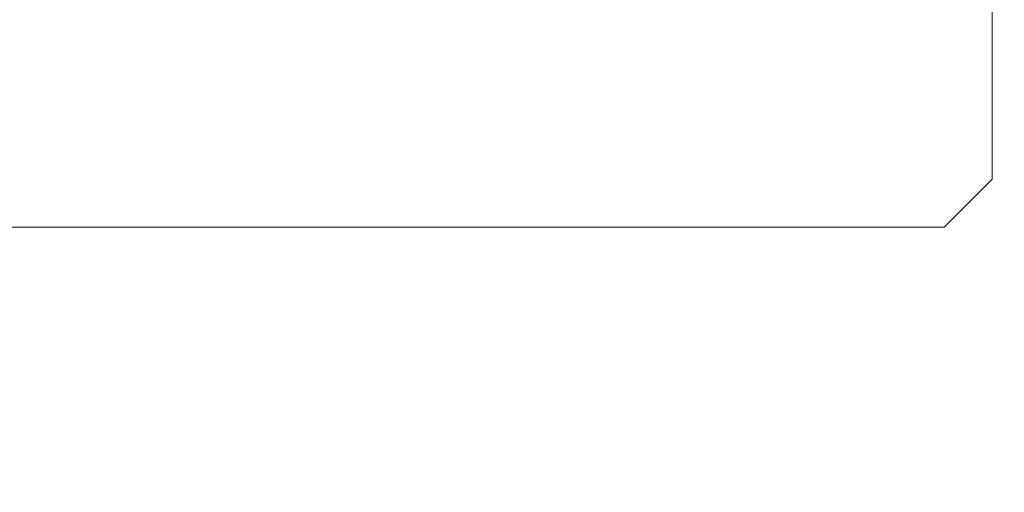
# Model space of a CAD drawing. Header units: inches. Extents: x -412 to -304, y -62 to 18.
# Tile 526 of 656: x -362.8 to -361.183, y -4.028 to -3.253. Entities that reach past the tile are written whole.
import ezdxf

# ---------------------------------------------------------------- set-up
doc = ezdxf.new("R2010")
doc.units = ezdxf.units.IN
doc.header["$LTSCALE"] = 32
doc.header["$MEASUREMENT"] = 0
for name, color, linetype, lineweight in [('Black', 7, 'Continuous', 18), ('Drawing', 7, 'Continuous', 18), ('Metal_HtAdjMech', 7, 'Continuous', 18), ('None', 7, 'Continuous', 18), ('SolidLine', 7, 'Continuous', 15), ('Wood_1-H', 7, 'Continuous', 13)]:
    doc.layers.add(name, color=color, linetype=linetype, lineweight=lineweight)

# ---------------------------------------------------------------- blocks, each defined once
blk = doc.blocks.new('Group-20')
at = {"layer": 'Black'}
for points in [[(-34.5479, 16.5361, 28.9791), (34.5479, 16.5361, 28.9791), (34.5479, -16.5361, 28.9791), (-34.5479, -16.5361, 28.9791)], [(-34.5479, 16.5361, 27.7008), (34.5479, 16.5361, 27.7008), (34.5479, -16.5361, 27.7008), (-34.5479, -16.5361, 27.7008)]]:
    blk.add_3dface(points, dxfattribs=at)
at = {"layer": 'Wood_1-H'}
for points in [[(-35.9649, 17.9531, 28.9988), (35.9649, 17.9531, 28.9988), (35.9649, -17.9531, 28.9988), (-35.9649, -17.9531, 28.9988)], [(-35.9649, 17.9531, 28.9791), (35.9649, 17.9531, 28.9791), (35.9649, -17.9531, 28.9791), (-35.9649, -17.9531, 28.9791)]]:
    blk.add_3dface(points, dxfattribs=at)
blk = doc.blocks.new('TIEndPipe-500 (3D)')
at = {"layer": 'Metal_HtAdjMech'}
for points in [[(-0.9449, -3.1307, -0.1575), (-0.9449, -3.1307, -0.0787), (-0.4331, -3.1307, -0.0787), (-0.4331, -3.1307, -0.1575)], [(-0.4331, -3.1307, -0.1575), (-0.4331, -3.1307, -0.0787), (-0.3543, -3.2094, -0.0787), (-0.3543, -3.2094, -0.1575)], [(-0.3543, -3.2094, -0.1575), (-0.3543, -3.2094, -0.0787), (-0.3543, -9.7448, -0.0787), (-0.3543, -9.7448, -0.1575)]]:
    blk.add_3dface(points, dxfattribs=at)
for points, invisible_edges in [([(-0.9449, -4.3509, -0.0787), (-0.8661, -4.372, -0.0787), (-0.3543, -3.2094, -0.0787), (-0.4331, -3.1307, -0.0787)], 10), ([(-0.4331, -3.1307, -0.0787), (-0.9449, -3.1307, -0.0787), (-0.9449, -4.3509, -0.0787)], 10), ([(-0.7874, -4.5084, -0.1575), (-0.9449, -3.1307, -0.1575), (-0.4331, -3.1307, -0.1575), (-0.3543, -3.2094, -0.1575)], 9), ([(-0.8661, -4.372, -0.0787), (-0.8085, -4.4296, -0.0787), (-0.3543, -3.2094, -0.0787)], 10), ([(-0.3543, -3.2094, -0.0787), (-0.8085, -7.3824, -0.0787), (-0.7874, -7.4611, -0.0787)], 9), ([(-0.8085, -7.3824, -0.0787), (-0.3543, -3.2094, -0.0787), (-0.7874, -4.5084, -0.0787), (-0.8085, -4.5871, -0.0787)], 11), ([(-0.8085, -4.4296, -0.0787), (-0.7874, -4.5084, -0.0787), (-0.3543, -3.2094, -0.0787)], 10), ([(-0.3543, -3.2094, -0.1575), (-0.3543, -9.7448, -0.1575), (-0.8085, -4.5871, -0.1575), (-0.7874, -4.5084, -0.1575)], 10), ([(-0.7874, -7.4611, -0.0787), (-0.3543, -9.7448, -0.0787), (-0.3543, -3.2094, -0.0787)], 9), ([(-0.8661, -4.6447, -0.1575), (-0.8085, -4.5871, -0.1575), (-0.3543, -9.7448, -0.1575)], 10), ([(-0.7874, -7.4611, -0.1575), (-0.9449, -4.6658, -0.1575), (-0.8661, -4.6447, -0.1575), (-0.3543, -9.7448, -0.1575)], 13)]:
    blk.add_3dface(points, dxfattribs=dict(at, invisible_edges=invisible_edges))
blk = doc.blocks.new('Group-23')
at = {"layer": 'None'}
blk.add_blockref('Group-20', (0, 0), dxfattribs=at)
at = {"layer": 'SolidLine', "color": 7}
blk.add_blockref('TIEndPipe-500 (3D)', (-21.5551, 0, 27.7008), dxfattribs=at)
blk = doc.blocks.new('MP Ht Adju Rect Table (3D)')
at = {"layer": 'None'}
blk.add_blockref('Group-23', (0, 0), dxfattribs=at)
at = {"layer": 'Drawing', "color": 0, "flags": 1}
for tag in ['Tag', 'Catalog', 'Option1', 'Option2', 'Option3', 'Option4', 'Option5', 'Option6', 'Option7', 'Option8', 'Option9', 'Option10', 'Option11', 'Option12', 'Custom', 'FinishGroup', 'Discount', 'Item2', 'Item3', 'Item6', 'Item9', 'Item10', 'Item12', 'Item13', 'Item16', 'Item19', 'Item20', 'Item21', 'Item22', 'Item23', 'Item24', 'Item25', 'Item8', 'Item18', 'Item1', 'Item4', 'Item5', 'Item7', 'Item11', 'Item14', 'Item15', 'Item17']:
    blk.add_attdef(tag, (-16.6066, -46.5306), '', height=0.00709, dxfattribs=at)

msp = doc.modelspace()

# ---------------------------------------------------------------- block references
at = {"layer": 'Drawing', "rotation": 270}
msp.add_blockref('MP Ht Adju Rect Table (3D)', (-358.0728, -25.5031), dxfattribs=at)

doc.saveas('drawing.dxf')
